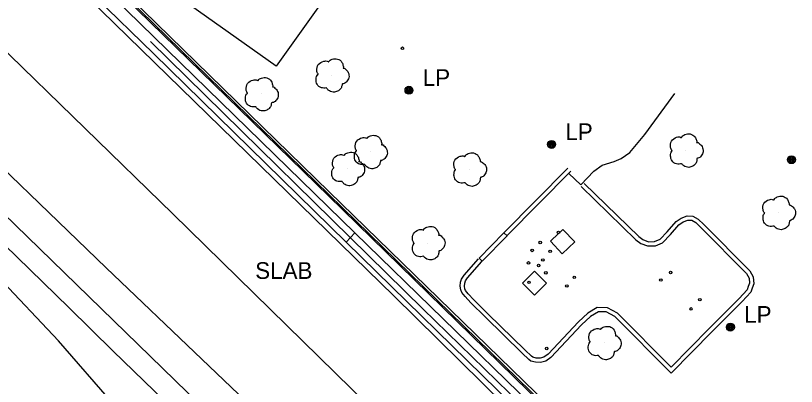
# Model space of a CAD drawing. Extents: x 368532 to 392481, y 10654822 to 10676899.
# Drawn here: x 383689.4 to 383922.7, y 10655551.4 to 10655662.2 of the extents above; entities that cross this region are included whole.
import ezdxf

# ---------------------------------------------------------------- set-up
doc = ezdxf.new("R2010")
doc.units = 0
for name, color, linetype in [('p_dtm obscured area', 7, 'Continuous'), ('p_dtm sidewalk', 7, 'Continuous'), ('p_dtm slab', 7, 'Continuous'), ('p_railroad rr control', 7, 'Continuous'), ('p_road dirt road', 7, 'Continuous'), ('p_structure building', 7, 'Continuous'), ('p_structure fence', 7, 'Continuous'), ('p_structure unidentified', 7, 'Continuous'), ('p_structure wall', 7, 'Continuous'), ('p_utility general pole', 7, 'Continuous'), ('p_veg tree', 7, 'Continuous')]:
    doc.layers.add(name, color=color, linetype=linetype)

msp = doc.modelspace()

# ---------------------------------------------------------------- linework, layer by layer
at = {"layer": 'p_dtm obscured area'}
for points in [[(383459.08, 10655837.18), (383508.66, 10655788.61), (383563.88, 10655735.86), (383623.03, 10655678.94), (383667.75, 10655633.72), (383716.42, 10655586.9), (383773.56, 10655532.26)], [(383705.23, 10655575.06), (383654.97, 10655623.89), (383604.34, 10655672.95), (383551.6, 10655724.06), (383497.01, 10655777.16), (383447.19, 10655825.85)], [(383873.22, 10655427.67), (383868.8, 10655420.38), (383865.82, 10655420.26), (383838.92, 10655444.77), (383825.04, 10655458.43), (383812.05, 10655470.78), (383795.97, 10655486.37), (383777.43, 10655504.53), (383759.04, 10655522.35), (383743.97, 10655537.13), (383730.79, 10655550.08), (383718.5, 10655561.93), (383705.23, 10655575.06)]]:
    msp.add_lwpolyline(points, dxfattribs=at)
at = {"layer": 'p_dtm sidewalk'}
for p, q in [((383877.38, 10655626.75), (383886.41, 10655638.96)), ((383872.91, 10655621.32), (383877.38, 10655626.75)), ((383870.38, 10655619.55), (383872.91, 10655621.32)), ((383864.7, 10655617.55), (383868.21, 10655618.68)), ((383868.21, 10655618.68), (383870.38, 10655619.55)), ((383858.34, 10655611.69), (383862.16, 10655615.78)), ((383862.16, 10655615.78), (383864.7, 10655617.55)), ((383854.7, 10655615.06), (383858.34, 10655611.69))]:
    msp.add_line(p, q, dxfattribs=at)
at = {"layer": 'p_dtm slab'}
for p, q in [((383690.79, 10655687.38), (383802.4, 10655578.51)), ((383736.31, 10655602.99), (383679.59, 10655658.16)), ((383881.58, 10655460.86), (383736.31, 10655602.99)), ((383802.4, 10655578.51), (383865.11, 10655516.82))]:
    msp.add_line(p, q, dxfattribs=at)
at = {"layer": 'p_railroad rr control'}
msp.add_lwpolyline([(383869.28, 10655424.57), (381558.23, 10657672.49)], dxfattribs=at)
at = {"layer": 'p_road dirt road'}
for p, q in [((383702.19, 10655565.01), (383674.55, 10655594.21)), ((383741.77, 10655519.61), (383702.19, 10655565.01))]:
    msp.add_line(p, q, dxfattribs=at)
at = {"layer": 'p_structure building'}
msp.add_lwpolyline([(383809.05, 10655705.79), (383767.2, 10655647.1), (383734.48, 10655670.43), (383776.33, 10655729.12)], close=True, dxfattribs=at)
at = {"layer": 'p_structure fence'}
for p, q in [((383487.26, 10655897.2), (383853.2, 10655540.33)), ((383811.04, 10655574.63), (383729.7, 10655654.46)), ((383890.25, 10655497.63), (383811.04, 10655574.63))]:
    msp.add_line(p, q, dxfattribs=at)
at = {"layer": 'p_structure unidentified'}
for p, q in [((383849.2, 10655594.82), (383851.64, 10655597.12)), ((383851.97, 10655597.42), (383852.96, 10655598.36)), ((383852.96, 10655598.36), (383856.47, 10655594.63)), ((383852.72, 10655591.09), (383849.2, 10655594.82)), ((383856.47, 10655594.63), (383852.72, 10655591.09)), ((383840.86, 10655582.25), (383844.48, 10655585.88)), ((383844.48, 10655585.88), (383848.04, 10655582.32)), ((383844.42, 10655578.69), (383840.86, 10655582.25)), ((383848.04, 10655582.32), (383844.42, 10655578.69))]:
    msp.add_line(p, q, dxfattribs=at)
for centre in [(383804.97, 10655652.49), (383851.6, 10655597.49), (383846.16, 10655594.43), (383843.74, 10655592.07), (383849.14, 10655591.8), (383842.66, 10655588.34), (383845.67, 10655587.58), (383846.93, 10655589.23), (383847.83, 10655585.38), (383885.12, 10655585.48), (383842.81, 10655582.52), (383856.33, 10655584.03), (383882.19, 10655583.22), (383854.12, 10655581.46), (383893.86, 10655577.38), (383891.23, 10655574.6), (383848.08, 10655562.78)]:
    msp.add_circle(centre, 0.375, dxfattribs=at)
at = {"layer": 'p_structure wall'}
for p, q in [((383782.96, 10655608.26), (383450.3, 10655932.5)), ((383730.61, 10655650.89), (383586.78, 10655791.06)), ((383604.17, 10655784), (383783.04, 10655609.62)), ((383692.1, 10655693.59), (383790.75, 10655597.29)), ((383788.12, 10655594.59), (383730.61, 10655650.89)), ((383854.45, 10655616.66), (383835.27, 10655597.3)), ((383855.34, 10655615.79), (383836.15, 10655596.42)), ((383855.34, 10655615.79), (383836.15, 10655596.42)), ((383858.4, 10655611.13), (383874.77, 10655595.24)), ((383859.27, 10655612.03), (383875.58, 10655596.2)), ((383859.27, 10655612.03), (383875.58, 10655596.2)), ((383783.04, 10655609.62), (384043.08, 10655356.89)), ((384042.69, 10655355.19), (383782.96, 10655608.26)), ((383886.78, 10655600.71), (383888.33, 10655601.76)), ((383886.78, 10655600.71), (383888.33, 10655601.76)), ((383888.33, 10655601.76), (383890.06, 10655602.39)), ((383888.33, 10655601.76), (383890.06, 10655602.39)), ((383890.06, 10655602.39), (383891.78, 10655602.31)), ((383890.06, 10655602.39), (383891.78, 10655602.31)), ((383891.78, 10655602.31), (383893.37, 10655601.41)), ((383891.78, 10655602.31), (383893.37, 10655601.41)), ((383884.14, 10655597.65), (383886.78, 10655600.71)), ((383884.14, 10655597.65), (383886.78, 10655600.71)), ((383885.06, 10655596.81), (383887.62, 10655599.76)), ((383887.62, 10655599.76), (383888.91, 10655600.64)), ((383888.91, 10655600.64), (383890.25, 10655601.13)), ((383890.25, 10655601.13), (383891.42, 10655601.08)), ((383891.42, 10655601.08), (383892.62, 10655600.4)), ((383892.62, 10655600.4), (383894.2, 10655598.89)), ((383893.37, 10655601.41), (383895.07, 10655599.79)), ((383893.37, 10655601.41), (383895.07, 10655599.79)), ((383895.07, 10655599.79), (383908.85, 10655585.94)), ((383895.07, 10655599.79), (383908.85, 10655585.94)), ((383788.12, 10655594.59), (383790.75, 10655597.29)), ((383790.75, 10655597.29), (383907.03, 10655484.22)), ((383835.32, 10655597.37), (383827.91, 10655589.77)), ((383836.25, 10655596.46), (383835.32, 10655597.37)), ((383881.98, 10655595.42), (383884.14, 10655597.65)), ((383881.98, 10655595.42), (383884.14, 10655597.65)), ((383882.7, 10655594.37), (383885.06, 10655596.81)), ((383894.2, 10655598.89), (383907.83, 10655585.19)), ((383852.71, 10655531.46), (383788.12, 10655594.59)), ((383828.84, 10655588.86), (383836.25, 10655596.46)), ((383874.77, 10655595.24), (383876.22, 10655594.19)), ((383875.58, 10655596.2), (383876.82, 10655595.3)), ((383875.58, 10655596.2), (383876.82, 10655595.3)), ((383876.82, 10655595.3), (383878.47, 10655594.69)), ((383876.82, 10655595.3), (383878.47, 10655594.69)), ((383878.47, 10655594.69), (383880.31, 10655594.73)), ((383878.47, 10655594.69), (383880.31, 10655594.73)), ((383880.31, 10655594.73), (383881.98, 10655595.42)), ((383880.31, 10655594.73), (383881.98, 10655595.42)), ((383876.22, 10655594.19), (383878.26, 10655593.43)), ((383878.26, 10655593.43), (383880.57, 10655593.48)), ((383880.57, 10655593.48), (383882.7, 10655594.37)), ((383823.4, 10655584.67), (383827.72, 10655589.6)), ((383823.4, 10655584.67), (383827.72, 10655589.6)), ((383824.41, 10655583.92), (383828.66, 10655588.78)), ((383827.91, 10655589.77), (383828.84, 10655588.86)), ((383907.83, 10655585.19), (383908.57, 10655583.79)), ((383908.85, 10655585.94), (383909.78, 10655584.15)), ((383908.85, 10655585.94), (383909.78, 10655584.15)), ((383822.37, 10655582.6), (383822.67, 10655583.49)), ((383822.37, 10655582.6), (383822.67, 10655583.49)), ((383822.67, 10655583.49), (383823.4, 10655584.67)), ((383822.67, 10655583.49), (383823.4, 10655584.67)), ((383823.6, 10655582.33), (383823.81, 10655582.95)), ((383823.81, 10655582.95), (383824.41, 10655583.92)), ((383908.57, 10655583.79), (383908.72, 10655582.3)), ((383909.78, 10655584.15), (383910, 10655582.13)), ((383909.78, 10655584.15), (383910, 10655582.13)), ((383822.24, 10655581.42), (383822.37, 10655582.6)), ((383822.24, 10655581.42), (383822.37, 10655582.6)), ((383822.4, 10655580.29), (383822.24, 10655581.42)), ((383822.4, 10655580.29), (383822.24, 10655581.42)), ((383823.5, 10655581.44), (383823.6, 10655582.33)), ((383823.62, 10655580.6), (383823.5, 10655581.44)), ((383823.79, 10655580.14), (383823.62, 10655580.6)), ((383908.33, 10655581.26), (383907.99, 10655580.25)), ((383908.72, 10655582.3), (383908.33, 10655581.26)), ((383909.51, 10655580.83), (383909.08, 10655579.59)), ((383909.51, 10655580.83), (383909.08, 10655579.59)), ((383910, 10655582.13), (383909.51, 10655580.83)), ((383910, 10655582.13), (383909.51, 10655580.83)), ((383822.69, 10655579.52), (383822.4, 10655580.29)), ((383822.69, 10655579.52), (383822.4, 10655580.29)), ((383823.69, 10655578.26), (383822.69, 10655579.52)), ((383823.69, 10655578.26), (383822.69, 10655579.52)), ((383825.38, 10655576.4), (383823.69, 10655578.26)), ((383825.38, 10655576.4), (383823.69, 10655578.26)), ((383824.64, 10655579.07), (383823.79, 10655580.14)), ((383826.28, 10655577.28), (383824.64, 10655579.07)), ((383907.99, 10655580.25), (383905.6, 10655577.7)), ((383909.08, 10655579.59), (383906.5, 10655576.84)), ((383909.08, 10655579.59), (383906.5, 10655576.84)), ((383829.67, 10655572.27), (383825.38, 10655576.4)), ((383829.67, 10655572.27), (383825.38, 10655576.4)), ((383830.54, 10655573.16), (383826.28, 10655577.28)), ((383905.6, 10655577.7), (383896.68, 10655568.74)), ((383906.5, 10655576.84), (383897.57, 10655567.86)), ((383906.5, 10655576.84), (383897.57, 10655567.86)), ((383863.21, 10655574.99), (383860.4, 10655573.35)), ((383863.54, 10655573.74), (383861.15, 10655572.34)), ((383863.54, 10655573.74), (383861.15, 10655572.34)), ((383866.24, 10655574.96), (383863.21, 10655574.99)), ((383865.91, 10655573.72), (383863.54, 10655573.74)), ((383865.91, 10655573.72), (383863.54, 10655573.74)), ((383868.45, 10655572.32), (383865.91, 10655573.72)), ((383868.45, 10655572.32), (383865.91, 10655573.72)), ((383869.21, 10655573.33), (383866.24, 10655574.96)), ((383840.76, 10655561.42), (383829.67, 10655572.27)), ((383840.76, 10655561.42), (383829.67, 10655572.27)), ((383841.63, 10655562.31), (383830.54, 10655573.16)), ((383860.4, 10655573.35), (383857.64, 10655570.77)), ((383861.15, 10655572.34), (383858.52, 10655569.88)), ((383861.15, 10655572.34), (383858.52, 10655569.88)), ((383885.34, 10655555.42), (383868.45, 10655572.32)), ((383885.34, 10655555.42), (383868.45, 10655572.32)), ((383885.33, 10655557.2), (383869.21, 10655573.33)), ((383857.64, 10655570.77), (383848.52, 10655561.04)), ((383858.52, 10655569.88), (383849.34, 10655560.08)), ((383858.52, 10655569.88), (383849.34, 10655560.08)), ((383896.68, 10655568.74), (383885.33, 10655557.2)), ((383897.57, 10655567.86), (383885.34, 10655555.42)), ((383897.57, 10655567.86), (383885.34, 10655555.42)), ((383843.58, 10655560.43), (383841.63, 10655562.31)), ((383842.75, 10655559.5), (383840.76, 10655561.42)), ((383842.75, 10655559.5), (383840.76, 10655561.42)), ((383843.34, 10655559.02), (383842.75, 10655559.5)), ((383843.34, 10655559.02), (383842.75, 10655559.5)), ((383843.92, 10655560.16), (383843.58, 10655560.43)), ((383844.95, 10655559.89), (383843.92, 10655560.16)), ((383846.09, 10655559.83), (383844.95, 10655559.89)), ((383847.25, 10655560.17), (383846.09, 10655559.83)), ((383848.52, 10655561.04), (383847.25, 10655560.17)), ((383849.34, 10655560.08), (383847.79, 10655559.03)), ((383849.34, 10655560.08), (383847.79, 10655559.03)), ((383844.76, 10655558.65), (383843.34, 10655559.02)), ((383844.76, 10655558.65), (383843.34, 10655559.02)), ((383846.24, 10655558.57), (383844.76, 10655558.65)), ((383846.24, 10655558.57), (383844.76, 10655558.65)), ((383847.79, 10655559.03), (383846.24, 10655558.57)), ((383847.79, 10655559.03), (383846.24, 10655558.57))]:
    msp.add_line(p, q, dxfattribs=at)
at = {"layer": 'p_utility general pole'}
for centre, radius in [((383806.93, 10655639.94), 1.19), ((383806.93, 10655639.94), 0.901), ((383806.93, 10655639.94), 0.608), ((383806.93, 10655639.94), 0.337), ((383806.93, 10655639.94), 0.12), ((383849.55, 10655623.76), 1.19), ((383849.55, 10655623.76), 0.901), ((383849.55, 10655623.76), 0.608), ((383849.55, 10655623.76), 0.337), ((383849.55, 10655623.76), 0.12), ((383921.25, 10655619.19), 1.19), ((383921.25, 10655619.19), 0.901), ((383921.25, 10655619.19), 0.608), ((383921.25, 10655619.19), 0.337), ((383921.25, 10655619.19), 0.12), ((383902.99, 10655569.15), 1.19), ((383902.99, 10655569.15), 0.901), ((383902.99, 10655569.15), 0.608), ((383902.99, 10655569.15), 0.337), ((383902.99, 10655569.15), 0.12)]:
    msp.add_circle(centre, radius, dxfattribs=at)
at = {"layer": 'p_veg tree'}
for p, q in [((383783.9, 10655644.46), (383783.9, 10655644.46)), ((383762.78, 10655638.84), (383762.78, 10655638.84)), ((383795.36, 10655621.57), (383795.36, 10655621.57)), ((383889.72, 10655621.94), (383889.72, 10655621.94)), ((383788.58, 10655616.5), (383788.58, 10655616.5)), ((383824.99, 10655616.26), (383824.99, 10655616.26)), ((383917.36, 10655603.3), (383917.36, 10655603.3)), ((383812.58, 10655594.27), (383812.58, 10655594.27)), ((383865.23, 10655564.49), (383865.23, 10655564.49))]:
    msp.add_line(p, q, dxfattribs=at)
for points in [[(383782.28, 10655640.63), (383780.73, 10655640.7), (383779.48, 10655641.73), (383779.17, 10655643.2), (383779.32, 10655644.04), (383779.69, 10655644.64), (383779.8, 10655644.74), (383779.74, 10655644.84), (383779.4, 10655645.73), (383779.83, 10655647.62), (383781.46, 10655648.62), (383782.75, 10655648.48), (383782.89, 10655648.43), (383782.97, 10655648.52), (383783.97, 10655649.21), (383785.58, 10655649.27), (383786.9, 10655648.24), (383787.28, 10655647.22), (383787.32, 10655646.67), (383787.29, 10655646.56), (383787.4, 10655646.56), (383787.98, 10655646.23), (383788.78, 10655645.23), (383788.94, 10655643.66), (383788.25, 10655642.45), (383787.27, 10655641.87), (383787.02, 10655641.82), (383786.96, 10655641.78), (383786.95, 10655641.71), (383786.87, 10655641.27), (383786.5, 10655640.37), (383785.53, 10655639.64), (383784.3, 10655639.37), (383782.82, 10655639.98), (383782.26, 10655640.63)], [(383761.15, 10655635), (383759.6, 10655635.07), (383758.36, 10655636.1), (383758.04, 10655637.57), (383758.19, 10655638.41), (383758.56, 10655639.01), (383758.67, 10655639.12), (383758.61, 10655639.21), (383758.28, 10655640.11), (383758.7, 10655641.99), (383760.33, 10655643), (383761.62, 10655642.86), (383761.76, 10655642.8), (383761.84, 10655642.9), (383762.84, 10655643.59), (383764.46, 10655643.64), (383765.78, 10655642.62), (383766.15, 10655641.6), (383766.19, 10655641.05), (383766.17, 10655640.94), (383766.27, 10655640.93), (383766.86, 10655640.61), (383767.66, 10655639.6), (383767.81, 10655638.04), (383767.13, 10655636.83), (383766.15, 10655636.25), (383765.89, 10655636.2), (383765.84, 10655636.15), (383765.82, 10655636.09), (383765.75, 10655635.64), (383765.38, 10655634.74), (383764.41, 10655634.01), (383763.17, 10655633.74), (383761.69, 10655634.36), (383761.13, 10655635.01)], [(383793.74, 10655617.74), (383792.19, 10655617.81), (383790.95, 10655618.84), (383790.63, 10655620.31), (383790.78, 10655621.15), (383791.15, 10655621.75), (383791.26, 10655621.85), (383791.2, 10655621.95), (383790.86, 10655622.84), (383791.29, 10655624.73), (383792.92, 10655625.73), (383794.21, 10655625.59), (383794.35, 10655625.54), (383794.43, 10655625.63), (383795.43, 10655626.32), (383797.04, 10655626.38), (383798.36, 10655625.35), (383798.74, 10655624.33), (383798.78, 10655623.78), (383798.75, 10655623.67), (383798.86, 10655623.67), (383799.45, 10655623.34), (383800.24, 10655622.34), (383800.4, 10655620.77), (383799.71, 10655619.56), (383798.74, 10655618.99), (383798.48, 10655618.93), (383798.42, 10655618.89), (383798.41, 10655618.83), (383798.33, 10655618.38), (383797.96, 10655617.48), (383796.99, 10655616.75), (383795.76, 10655616.48), (383794.28, 10655617.09), (383793.72, 10655617.74)], [(383888.43, 10655617.98), (383886.88, 10655617.92), (383885.55, 10655618.84), (383885.11, 10655620.28), (383885.19, 10655621.13), (383885.51, 10655621.75), (383885.6, 10655621.87), (383885.54, 10655621.96), (383885.13, 10655622.82), (383885.39, 10655624.73), (383886.92, 10655625.88), (383888.23, 10655625.85), (383888.37, 10655625.81), (383888.44, 10655625.91), (383889.38, 10655626.68), (383890.98, 10655626.88), (383892.38, 10655625.97), (383892.85, 10655624.98), (383892.93, 10655624.44), (383892.92, 10655624.32), (383893.02, 10655624.33), (383893.63, 10655624.06), (383894.51, 10655623.13), (383894.81, 10655621.58), (383894.23, 10655620.31), (383893.3, 10655619.65), (383893.05, 10655619.58), (383893, 10655619.53), (383892.99, 10655619.47), (383892.96, 10655619.01), (383892.66, 10655618.08), (383891.76, 10655617.27), (383890.55, 10655616.9), (383889.03, 10655617.39), (383888.41, 10655617.99)], [(383786.96, 10655612.67), (383785.41, 10655612.74), (383784.17, 10655613.77), (383783.85, 10655615.24), (383784, 10655616.08), (383784.37, 10655616.68), (383784.48, 10655616.78), (383784.42, 10655616.88), (383784.08, 10655617.78), (383784.51, 10655619.66), (383786.14, 10655620.66), (383787.43, 10655620.52), (383787.57, 10655620.47), (383787.65, 10655620.57), (383788.65, 10655621.26), (383790.26, 10655621.31), (383791.58, 10655620.28), (383791.96, 10655619.26), (383792, 10655618.71), (383791.97, 10655618.6), (383792.08, 10655618.6), (383792.67, 10655618.27), (383793.46, 10655617.27), (383793.62, 10655615.71), (383792.94, 10655614.5), (383791.96, 10655613.92), (383791.7, 10655613.87), (383791.64, 10655613.82), (383791.63, 10655613.76), (383791.56, 10655613.31), (383791.18, 10655612.41), (383790.21, 10655611.68), (383788.98, 10655611.41), (383787.5, 10655612.02), (383786.94, 10655612.68)], [(383823.7, 10655612.3), (383822.15, 10655612.24), (383820.82, 10655613.16), (383820.38, 10655614.6), (383820.46, 10655615.45), (383820.77, 10655616.07), (383820.87, 10655616.19), (383820.81, 10655616.28), (383820.39, 10655617.14), (383820.66, 10655619.05), (383822.19, 10655620.2), (383823.49, 10655620.17), (383823.63, 10655620.13), (383823.7, 10655620.23), (383824.64, 10655621), (383826.25, 10655621.2), (383827.65, 10655620.29), (383828.11, 10655619.3), (383828.2, 10655618.76), (383828.18, 10655618.64), (383828.29, 10655618.65), (383828.9, 10655618.38), (383829.78, 10655617.45), (383830.07, 10655615.9), (383829.49, 10655614.63), (383828.57, 10655613.97), (383828.31, 10655613.9), (383828.27, 10655613.85), (383828.26, 10655613.79), (383828.22, 10655613.33), (383827.93, 10655612.4), (383827.03, 10655611.59), (383825.82, 10655611.22), (383824.29, 10655611.71), (383823.68, 10655612.31)], [(383916.07, 10655599.34), (383914.52, 10655599.28), (383913.19, 10655600.2), (383912.75, 10655601.64), (383912.83, 10655602.49), (383913.15, 10655603.12), (383913.24, 10655603.23), (383913.18, 10655603.32), (383912.77, 10655604.19), (383913.03, 10655606.1), (383914.56, 10655607.24), (383915.87, 10655607.21), (383916.01, 10655607.17), (383916.08, 10655607.27), (383917.02, 10655608.04), (383918.62, 10655608.24), (383920.02, 10655607.33), (383920.49, 10655606.34), (383920.57, 10655605.8), (383920.56, 10655605.69), (383920.66, 10655605.7), (383921.27, 10655605.42), (383922.15, 10655604.49), (383922.45, 10655602.94), (383921.87, 10655601.68), (383920.94, 10655601.02), (383920.69, 10655600.94), (383920.64, 10655600.89), (383920.63, 10655600.83), (383920.6, 10655600.38), (383920.3, 10655599.45), (383919.4, 10655598.64), (383918.19, 10655598.26), (383916.67, 10655598.75), (383916.05, 10655599.35)], [(383811.3, 10655590.31), (383809.74, 10655590.25), (383808.42, 10655591.17), (383807.98, 10655592.61), (383808.05, 10655593.46), (383808.37, 10655594.08), (383808.47, 10655594.2), (383808.41, 10655594.29), (383807.99, 10655595.15), (383808.25, 10655597.07), (383809.79, 10655598.21), (383811.09, 10655598.18), (383811.23, 10655598.14), (383811.3, 10655598.24), (383812.24, 10655599.01), (383813.84, 10655599.21), (383815.25, 10655598.3), (383815.71, 10655597.31), (383815.8, 10655596.77), (383815.78, 10655596.65), (383815.89, 10655596.66), (383816.5, 10655596.39), (383817.38, 10655595.46), (383817.67, 10655593.91), (383817.09, 10655592.65), (383816.17, 10655591.98), (383815.91, 10655591.91), (383815.86, 10655591.86), (383815.86, 10655591.8), (383815.82, 10655591.34), (383815.53, 10655590.41), (383814.62, 10655589.61), (383813.42, 10655589.23), (383811.89, 10655589.72), (383811.28, 10655590.32)], [(383863.61, 10655560.66), (383862.05, 10655560.73), (383860.81, 10655561.76), (383860.5, 10655563.23), (383860.64, 10655564.07), (383861.01, 10655564.67), (383861.12, 10655564.77), (383861.07, 10655564.87), (383860.73, 10655565.77), (383861.15, 10655567.65), (383862.78, 10655568.66), (383864.08, 10655568.52), (383864.21, 10655568.46), (383864.29, 10655568.56), (383865.29, 10655569.25), (383866.91, 10655569.3), (383868.23, 10655568.28), (383868.6, 10655567.25), (383868.64, 10655566.71), (383868.62, 10655566.59), (383868.73, 10655566.59), (383869.31, 10655566.27), (383870.11, 10655565.26), (383870.27, 10655563.7), (383869.58, 10655562.49), (383868.6, 10655561.91), (383868.34, 10655561.86), (383868.29, 10655561.81), (383868.28, 10655561.75), (383868.2, 10655561.3), (383867.83, 10655560.4), (383866.86, 10655559.67), (383865.63, 10655559.4), (383864.15, 10655560.02), (383863.59, 10655560.67)]]:
    msp.add_spline(points, degree=3, dxfattribs=at)

# ---------------------------------------------------------------- texts
at = {"layer": 'p_dtm slab'}
msp.add_text(' SLAB', height=5, dxfattribs=at).set_placement((383759.11, 10655583.56))
at = {"layer": 'p_utility general pole'}
for p in [(383811.05, 10655641.23), (383853.67, 10655625.05), (383907.11, 10655570.44)]:
    msp.add_text('LP', height=5, dxfattribs=at).set_placement(p)

doc.saveas('drawing.dxf')
